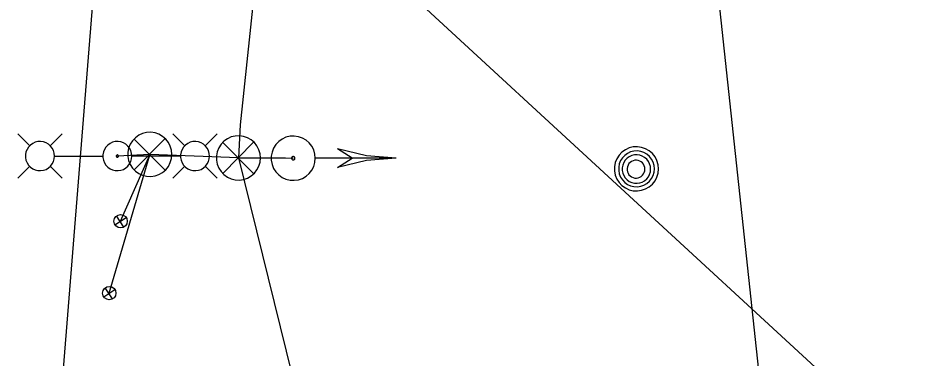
# Model space of a CAD drawing. Extents: x 596028 to 606371, y 330010 to 403088.
# Drawn here: x 604937 to 605070.6, y 349899.9 to 349950.6 of the extents above; entities that cross this region are included whole.
import ezdxf

# ---------------------------------------------------------------- set-up
doc = ezdxf.new("R2010")
doc.units = 0
for name, color, linetype in [('E_LTG', 7, 'Continuous'), ('E_LTG_CID', 7, 'Continuous'), ('E_SIG', 7, 'Continuous'), ('E_SIG_Conduit', 7, 'Continuous'), ('E_UTL_G_UG', 7, 'Continuous'), ('E_UTL_Loop_UG', 7, 'Continuous'), ('E_UTL_MH', 7, 'Continuous'), ('E_UTL_Overhead', 7, 'Continuous')]:
    doc.layers.add(name, color=color, linetype=linetype)

# ---------------------------------------------------------------- blocks, each defined once
blk = doc.blocks.new('_U360')
at = {"layer": 'E_SIG'}
for p, q in [((-6.09, 0.4), (6.1, 0.4)), ((0, 6.1), (0, -6.1))]:
    blk.add_line(p, q, dxfattribs=at)
blk.add_circle((0, 0.01), 6.1, dxfattribs=at)
blk = doc.blocks.new('_U361')
at = {"layer": 'E_SIG'}
for p, q in [((-6.09, 0.4), (6.1, 0.4)), ((0, 6.1), (0, -6.1))]:
    blk.add_line(p, q, dxfattribs=at)
blk.add_circle((0, 0.01), 6.1, dxfattribs=at)

msp = doc.modelspace()

# ---------------------------------------------------------------- linework, layer by layer
at = {"layer": 'E_LTG'}
for points in [[(604938.74, 349931.53), (604936.97, 349933.3)], [(604941.79, 349931.53), (604943.57, 349933.3)], [(604961.92, 349931.53), (604960.14, 349933.3)], [(604964.96, 349931.53), (604966.74, 349933.3)], [(604942.44, 349930), (604942.4, 349930.42), (604942.29, 349930.81), (604942.1, 349931.18), (604941.84, 349931.5), (604941.53, 349931.78), (604941.17, 349931.98), (604940.78, 349932.12), (604940.37, 349932.18), (604939.96, 349932.16), (604939.56, 349932.06), (604939.18, 349931.89), (604938.84, 349931.65), (604938.56, 349931.35), (604938.33, 349931), (604938.18, 349930.62), (604938.1, 349930.21), (604938.1, 349929.8), (604938.18, 349929.39), (604938.33, 349929.01), (604938.56, 349928.66), (604938.84, 349928.36), (604939.18, 349928.12), (604939.56, 349927.95), (604939.96, 349927.85), (604940.37, 349927.83), (604940.78, 349927.89), (604941.17, 349928.02), (604941.53, 349928.23), (604941.84, 349928.5), (604942.1, 349928.83), (604942.29, 349929.19), (604942.4, 349929.59), (604942.44, 349930)], [(604954.01, 349930), (604953.97, 349930.41), (604953.85, 349930.81), (604953.66, 349931.18), (604953.41, 349931.5), (604953.1, 349931.78), (604952.74, 349931.98), (604952.35, 349932.12), (604951.94, 349932.18), (604951.52, 349932.16), (604951.12, 349932.06), (604950.75, 349931.89), (604950.41, 349931.65), (604950.12, 349931.35), (604949.9, 349931), (604949.75, 349930.62), (604949.67, 349930.21), (604949.67, 349929.8), (604949.75, 349929.39), (604949.9, 349929.01), (604950.12, 349928.66), (604950.41, 349928.36), (604950.75, 349928.12), (604951.12, 349927.95), (604951.52, 349927.85), (604951.94, 349927.83), (604952.35, 349927.89), (604952.74, 349928.02), (604953.1, 349928.23), (604953.41, 349928.5), (604953.66, 349928.83), (604953.85, 349929.19), (604953.97, 349929.59), (604954.01, 349930)], [(604965.61, 349930), (604965.57, 349930.41), (604965.46, 349930.81), (604965.27, 349931.18), (604965.01, 349931.5), (604964.7, 349931.78), (604964.34, 349931.98), (604963.95, 349932.12), (604963.54, 349932.18), (604963.13, 349932.16), (604962.73, 349932.06), (604962.35, 349931.89), (604962.01, 349931.65), (604961.73, 349931.35), (604961.5, 349931), (604961.35, 349930.62), (604961.27, 349930.21), (604961.27, 349929.8), (604961.35, 349929.39), (604961.5, 349929.01), (604961.73, 349928.66), (604962.01, 349928.36), (604962.35, 349928.12), (604962.73, 349927.95), (604963.13, 349927.85), (604963.54, 349927.83), (604963.95, 349927.89), (604964.34, 349928.02), (604964.7, 349928.23), (604965.01, 349928.5), (604965.27, 349928.83), (604965.46, 349929.19), (604965.57, 349929.59), (604965.61, 349930)], [(604942.48, 349930), (604949.66, 349930)], [(604952, 349930), (604952, 349930.03), (604951.99, 349930.06), (604951.97, 349930.09), (604951.95, 349930.12), (604951.93, 349930.14), (604951.9, 349930.15), (604951.87, 349930.16), (604951.84, 349930.17), (604951.81, 349930.17), (604951.78, 349930.16), (604951.75, 349930.15), (604951.73, 349930.13), (604951.7, 349930.11), (604951.69, 349930.08), (604951.67, 349930.05), (604951.67, 349930.02), (604951.67, 349929.99), (604951.67, 349929.96), (604951.69, 349929.93), (604951.7, 349929.9), (604951.73, 349929.88), (604951.75, 349929.86), (604951.78, 349929.85), (604951.81, 349929.84), (604951.84, 349929.84), (604951.87, 349929.84), (604951.9, 349929.85), (604951.93, 349929.87), (604951.95, 349929.89), (604951.97, 349929.91), (604951.99, 349929.94), (604952, 349929.97), (604952, 349930)], [(604961.22, 349930), (604954.05, 349930)], [(604938.74, 349928.48), (604936.97, 349926.7)], [(604941.79, 349928.48), (604943.57, 349926.7)], [(604961.92, 349928.48), (604960.14, 349926.7)], [(604964.96, 349928.48), (604966.74, 349926.7)]]:
    msp.add_lwpolyline(points, dxfattribs=at)
at = {"layer": 'E_LTG_CID'}
msp.add_lwpolyline([(604956.7, 349930.25), (604951.83, 349930)], dxfattribs=at)
at = {"layer": 'E_SIG'}
for points in [[(604959.98, 349930.25), (604959.92, 349930.87), (604959.74, 349931.48), (604959.45, 349932.03), (604959.07, 349932.53), (604958.59, 349932.94), (604958.05, 349933.25), (604957.46, 349933.46), (604956.83, 349933.55), (604956.21, 349933.52), (604955.6, 349933.37), (604955.03, 349933.11), (604954.52, 349932.74), (604954.08, 349932.29), (604953.74, 349931.76), (604953.51, 349931.18), (604953.39, 349930.56), (604953.39, 349929.94), (604953.51, 349929.32), (604953.74, 349928.74), (604954.08, 349928.21), (604954.52, 349927.75), (604955.03, 349927.39), (604955.6, 349927.13), (604956.21, 349926.98), (604956.83, 349926.95), (604957.46, 349927.04), (604958.05, 349927.25), (604958.59, 349927.56), (604959.07, 349927.97), (604959.45, 349928.46), (604959.74, 349929.02), (604959.92, 349929.62), (604959.98, 349930.25)], [(604973.22, 349929.73), (604973.16, 349930.35), (604972.98, 349930.95), (604972.7, 349931.51), (604972.31, 349932.01), (604971.83, 349932.42), (604971.29, 349932.73), (604970.7, 349932.94), (604970.08, 349933.02), (604969.45, 349932.99), (604968.84, 349932.85), (604968.27, 349932.59), (604967.76, 349932.22), (604967.33, 349931.77), (604966.99, 349931.24), (604966.75, 349930.66), (604966.63, 349930.04), (604966.63, 349929.41), (604966.75, 349928.8), (604966.99, 349928.22), (604967.33, 349927.69), (604967.76, 349927.23), (604968.27, 349926.87), (604968.84, 349926.61), (604969.45, 349926.46), (604970.08, 349926.43), (604970.7, 349926.52), (604971.29, 349926.73), (604971.83, 349927.04), (604972.31, 349927.45), (604972.7, 349927.94), (604972.98, 349928.5), (604973.16, 349929.1), (604973.22, 349929.73)], [(604981.41, 349929.68), (604981.35, 349930.31), (604981.18, 349930.91), (604980.89, 349931.47), (604980.5, 349931.96), (604980.03, 349932.37), (604979.48, 349932.68), (604978.89, 349932.89), (604978.27, 349932.98), (604977.64, 349932.95), (604977.03, 349932.8), (604976.46, 349932.54), (604975.95, 349932.18), (604975.52, 349931.72), (604975.18, 349931.19), (604974.95, 349930.61), (604974.83, 349930), (604974.83, 349929.37), (604974.95, 349928.75), (604975.18, 349928.17), (604975.52, 349927.64), (604975.95, 349927.19), (604976.46, 349926.82), (604977.03, 349926.56), (604977.64, 349926.42), (604978.27, 349926.39), (604978.89, 349926.48), (604979.48, 349926.68), (604980.03, 349926.99), (604980.5, 349927.41), (604980.89, 349927.9), (604981.18, 349928.46), (604981.35, 349929.06), (604981.41, 349929.68)], [(604958.94, 349932.58), (604954.33, 349927.93)], [(604954.33, 349932.54), (604958.98, 349927.88)], [(604972.18, 349932.06), (604967.57, 349927.41)], [(604967.57, 349932.02), (604972.22, 349927.36)], [(604993.51, 349929.68), (604989.06, 349930.03), (604984.71, 349931.06)], [(604986.91, 349929.68), (604984.71, 349931.06)], [(604978.37, 349929.68), (604978.36, 349929.73), (604978.35, 349929.78), (604978.33, 349929.82), (604978.3, 349929.86), (604978.26, 349929.89), (604978.22, 349929.91), (604978.17, 349929.93), (604978.13, 349929.93), (604978.08, 349929.93), (604978.03, 349929.92), (604977.99, 349929.9), (604977.95, 349929.87), (604977.92, 349929.84), (604977.89, 349929.8), (604977.87, 349929.75), (604977.86, 349929.71), (604977.86, 349929.66), (604977.87, 349929.61), (604977.89, 349929.57), (604977.92, 349929.53), (604977.95, 349929.49), (604977.99, 349929.46), (604978.03, 349929.44), (604978.08, 349929.43), (604978.13, 349929.43), (604978.17, 349929.44), (604978.22, 349929.45), (604978.26, 349929.48), (604978.3, 349929.51), (604978.33, 349929.55), (604978.35, 349929.59), (604978.36, 349929.63), (604978.37, 349929.68)], [(604993.51, 349929.68), (604981.47, 349929.68)], [(604993.51, 349929.68), (604989.06, 349929.34), (604984.71, 349928.31)], [(604984.71, 349928.31), (604986.91, 349929.68)]]:
    msp.add_lwpolyline(points, dxfattribs=at)
at = {"layer": 'E_SIG_Conduit'}
for points in [[(604974.59, 349977.47), (604973.7, 349968.11), (604970.17, 349934.65), (604969.92, 349929.73)], [(604969.92, 349929.73), (604956.7, 349930.25)], [(604969.92, 349929.73), (604985.98, 349864.78), (604987.57, 349858.81)], [(604969.92, 349929.73), (604976.98, 349929.73), (604978.11, 349929.68)]]:
    msp.add_lwpolyline(points, dxfattribs=at)
at = {"layer": 'E_UTL_G_UG'}
for points in [[(605053.61, 349842.94), (605039.42, 349974.87)], [(604939.48, 349844.93), (604948.15, 349952.82)]]:
    msp.add_lwpolyline(points, dxfattribs=at)
at = {"layer": 'E_UTL_Loop_UG'}
for p in [(604950.63, 349909.55), (604952.32, 349920.28)]:
    msp.add_line(p, (604956.69, 349930.2), dxfattribs=at)
at = {"layer": 'E_UTL_MH'}
for points in [[(605032.7, 349928.1), (605032.64, 349928.72), (605032.47, 349929.32), (605032.18, 349929.88), (605031.79, 349930.37), (605031.32, 349930.78), (605030.77, 349931.1), (605030.18, 349931.3), (605029.56, 349931.39), (605028.93, 349931.36), (605028.32, 349931.21), (605027.75, 349930.95), (605027.24, 349930.59), (605026.81, 349930.14), (605026.47, 349929.61), (605026.24, 349929.03), (605026.12, 349928.41), (605026.12, 349927.78), (605026.24, 349927.17), (605026.47, 349926.58), (605026.81, 349926.06), (605027.24, 349925.6), (605027.75, 349925.24), (605028.32, 349924.98), (605028.93, 349924.83), (605029.56, 349924.8), (605030.18, 349924.89), (605030.77, 349925.09), (605031.32, 349925.41), (605031.79, 349925.82), (605032.18, 349926.31), (605032.47, 349926.87), (605032.64, 349927.47), (605032.7, 349928.1)], [(605032.09, 349928.09), (605032.04, 349928.6), (605031.9, 349929.09), (605031.66, 349929.54), (605031.35, 349929.94), (605030.96, 349930.27), (605030.52, 349930.53), (605030.04, 349930.69), (605029.54, 349930.77), (605029.03, 349930.74), (605028.53, 349930.62), (605028.07, 349930.41), (605027.66, 349930.11), (605027.31, 349929.75), (605027.03, 349929.32), (605026.84, 349928.85), (605026.75, 349928.35), (605026.75, 349927.84), (605026.84, 349927.34), (605027.03, 349926.87), (605027.31, 349926.44), (605027.66, 349926.07), (605028.07, 349925.77), (605028.53, 349925.56), (605029.03, 349925.44), (605029.54, 349925.42), (605030.04, 349925.49), (605030.52, 349925.66), (605030.96, 349925.91), (605031.35, 349926.24), (605031.66, 349926.64), (605031.9, 349927.1), (605032.04, 349927.59), (605032.09, 349928.09)], [(605031.52, 349928.06), (605031.49, 349928.47), (605031.37, 349928.85), (605031.19, 349929.21), (605030.94, 349929.53), (605030.63, 349929.8), (605030.28, 349930), (605029.9, 349930.13), (605029.5, 349930.19), (605029.09, 349930.17), (605028.7, 349930.08), (605028.33, 349929.91), (605028, 349929.67), (605027.72, 349929.38), (605027.5, 349929.04), (605027.35, 349928.66), (605027.28, 349928.27), (605027.28, 349927.86), (605027.35, 349927.46), (605027.5, 349927.09), (605027.72, 349926.75), (605028, 349926.45), (605028.33, 349926.22), (605028.7, 349926.05), (605029.09, 349925.96), (605029.5, 349925.94), (605029.9, 349925.99), (605030.28, 349926.13), (605030.63, 349926.33), (605030.94, 349926.59), (605031.19, 349926.91), (605031.37, 349927.27), (605031.49, 349927.66), (605031.52, 349928.06)], [(605030.67, 349928.05), (605030.64, 349928.3), (605030.57, 349928.54), (605030.46, 349928.77), (605030.3, 349928.97), (605030.11, 349929.13), (605029.89, 349929.26), (605029.65, 349929.34), (605029.4, 349929.38), (605029.15, 349929.37), (605028.9, 349929.31), (605028.67, 349929.2), (605028.46, 349929.05), (605028.29, 349928.87), (605028.15, 349928.66), (605028.06, 349928.42), (605028.01, 349928.17), (605028.01, 349927.92), (605028.06, 349927.67), (605028.15, 349927.44), (605028.29, 349927.22), (605028.46, 349927.04), (605028.67, 349926.89), (605028.9, 349926.79), (605029.15, 349926.73), (605029.4, 349926.72), (605029.65, 349926.75), (605029.89, 349926.84), (605030.11, 349926.96), (605030.3, 349927.13), (605030.46, 349927.33), (605030.57, 349927.55), (605030.64, 349927.8), (605030.67, 349928.05)]]:
    msp.add_lwpolyline(points, dxfattribs=at)
at = {"layer": 'E_UTL_Overhead'}
msp.add_line((604968.54, 349979.07), (605141.52, 349819.92), dxfattribs=at)

# ---------------------------------------------------------------- block references
at = {"layer": 'E_SIG_Conduit', "xscale": 0.16404166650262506, "yscale": 0.16404166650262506, "rotation": 122.69997330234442}
for name, p in [('_U361', (604952.32, 349920.28)), ('_U360', (604950.63, 349909.55))]:
    msp.add_blockref(name, p, dxfattribs=at)

doc.saveas('drawing.dxf')
